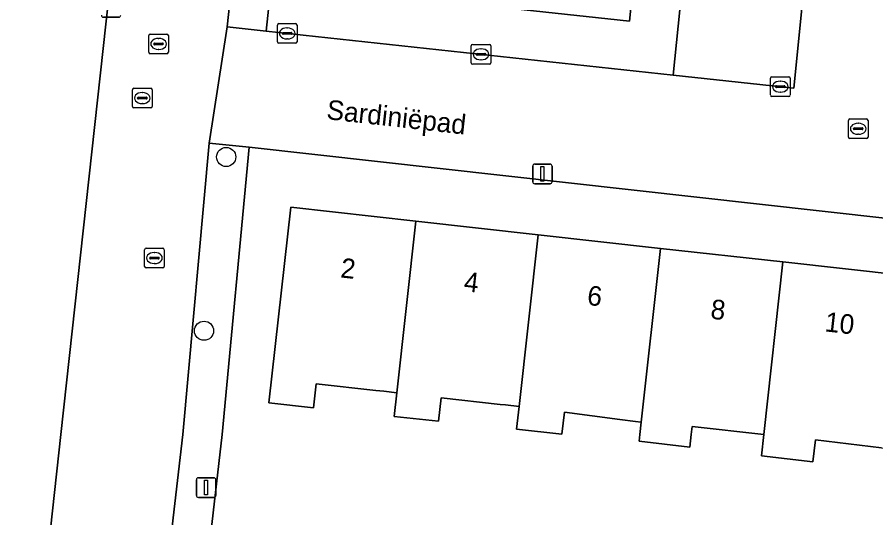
# Model space of a CAD drawing. Extents: x 162082 to 163401, y 388089 to 388636.
# Drawn here: x 162878.47 to 162922.28, y 388495.75 to 388521.29 of the extents above; entities that cross this region are included whole.
import ezdxf

# ---------------------------------------------------------------- set-up
doc = ezdxf.new("R2010")
doc.units = 0
for name, color, linetype in [('IMGEO_Boom', 7, 'Continuous'), ('IMGEO_Brandkraan', 7, 'Continuous'), ('IMGEO_Erf', 7, 'Continuous'), ('IMGEO_Groenvoorziening', 7, 'Continuous'), ('IMGEO_Kolk', 7, 'Continuous'), ('IMGEO_Lichtmast', 7, 'Continuous'), ('IMGEO_Openbare_ruimte_label', 7, 'Continuous'), ('IMGEO_Pand', 7, 'Continuous'), ('IMGEO_Pand_nummerreeks', 7, 'Continuous'), ('IMGEO_Parkeervlak_open', 7, 'Continuous'), ('IMGEO_Rijbaan_lokaal_open', 7, 'Continuous'), ('IMGEO_Rioolput', 7, 'Continuous'), ('IMGEO_Voetpad_open', 7, 'Continuous')]:
    doc.layers.add(name, color=color, linetype=linetype)

msp = doc.modelspace()

# ---------------------------------------------------------------- linework, layer by layer
at = {"layer": 'IMGEO_Boom'}
for centre in [(162889.136, 388514.16), (162888.005, 388505.296)]:
    msp.add_circle(centre, 0.489, dxfattribs=at)
at = {"layer": 'IMGEO_Brandkraan'}
for p, q in [((162884.356, 388516.738), (162884.356, 388517.59)), ((162884.431, 388517.664), (162885.283, 388517.664)), ((162885.357, 388517.59), (162885.357, 388516.738)), ((162884.615, 388517.158), (162884.615, 388517.17)), ((162885.053, 388517.121), (162884.655, 388517.121)), ((162884.658, 388517.207), (162885.056, 388517.207)), ((162884.844, 388517.444), (162884.869, 388517.444)), ((162885.099, 388517.17), (162885.099, 388517.158)), ((162885.283, 388516.664), (162884.431, 388516.664)), ((162884.867, 388516.884), (162884.842, 388516.884))]:
    msp.add_line(p, q, dxfattribs=at)
for points in [[(162884.356, 388516.738), (162884.356, 388517.59)], [(162884.431, 388517.664), (162885.283, 388517.664)], [(162885.357, 388517.59), (162885.357, 388516.738)], [(162885.283, 388516.664), (162884.431, 388516.664)]]:
    msp.add_lwpolyline(points, dxfattribs=at)
for centre, radius, start, end in [((162884.433, 388517.588), 0.0765, 91.552, 178.448), ((162884.433, 388517.588), 0.0765, 91.552, 178.448), ((162885.281, 388517.588), 0.0765, 1.552, 88.448), ((162885.281, 388517.588), 0.0765, 1.552, 88.448), ((162884.655, 388517.167), 0.0403, 85.8775, 175.7526), ((162884.652, 388517.157), 0.0366, 178.938, 274.7102), ((162885.056, 388517.164), 0.043, 264.8664, 352.4533), ((162885.06, 388517.169), 0.0386, 1.7309, 96.639), ((162884.433, 388516.74), 0.0765, 181.552, 268.448), ((162884.433, 388516.74), 0.0765, 181.552, 268.448), ((162885.281, 388516.74), 0.0765, 271.552, 358.448), ((162885.281, 388516.74), 0.0765, 271.552, 358.448)]:
    msp.add_arc(centre, radius, start, end, dxfattribs=at)
for centre, major_axis, ratio, start_param, end_param in [((162884.843, 388517.164), (-0.387, 0.002), 0.722429, 4.712389, 7.853982), ((162884.868, 388517.164), (-0.39, 0.002), 0.717154, 1.570796, 4.712389)]:
    msp.add_ellipse(centre, major_axis=major_axis, ratio=ratio, start_param=start_param, end_param=end_param, dxfattribs=at)
at = {"layer": 'IMGEO_Erf'}
for points in [[(162877.252, 388468.541), (162880.7, 388500), (162885.731, 388545.91), (162836.053, 388551.411)], [(162922.903, 388511.016), (162890.303, 388514.666), (162888.938, 388500), (162888.012, 388492.013)], [(162922.569, 388499.32), (162919.199, 388499.728), (162919.063, 388498.606), (162916.443, 388498.923), (162916.563, 388500), (162912.913, 388500.404), (162912.865, 388500), (162912.787, 388499.352), (162910.208, 388499.664), (162910.245, 388500), (162910.316, 388500.636), (162910.021, 388500.674), (162909.23, 388500.775), (162906.392, 388501.135), (162906.268, 388500.019), (162903.955, 388500.277), (162904.084, 388501.433), (162903.387, 388501.511), (162903.11, 388501.542), (162900.099, 388501.877), (162899.966, 388500.679), (162897.711, 388500.93), (162897.845, 388502.134), (162897.177, 388502.208), (162896.766, 388502.254), (162893.733, 388502.591), (162893.597, 388501.369), (162891.32, 388501.622), (162892.43, 388511.598), (162898.82, 388510.887), (162905.061, 388510.192), (162911.303, 388509.498), (162917.544, 388508.803), (162923.786, 388508.108)]]:
    msp.add_lwpolyline(points, dxfattribs=at)
at = {"layer": 'IMGEO_Groenvoorziening'}
for points in [[(162909.884, 388522.783), (162910.058, 388524.517), (162894.306, 388526.374), (162894.103, 388524.486), (162893.921, 388522.796), (162909.715, 388521.092)], [(162911.951, 388518.336), (162912.37, 388522.515), (162909.884, 388522.783), (162909.715, 388521.092), (162893.921, 388522.796), (162894.103, 388524.486), (162891.617, 388524.754), (162891.168, 388520.578)]]:
    msp.add_lwpolyline(points, close=True, dxfattribs=at)
at = {"layer": 'IMGEO_Kolk'}
for p, q in [((162891.749, 388520.036), (162891.749, 388520.888)), ((162891.824, 388520.962), (162892.676, 388520.962)), ((162892.237, 388520.742), (162892.262, 388520.742)), ((162892.75, 388520.888), (162892.75, 388520.036)), ((162892.008, 388520.456), (162892.008, 388520.468)), ((162892.446, 388520.419), (162892.048, 388520.419)), ((162892.051, 388520.505), (162892.449, 388520.505)), ((162892.26, 388520.182), (162892.235, 388520.182)), ((162892.492, 388520.468), (162892.492, 388520.456)), ((162892.676, 388519.962), (162891.824, 388519.962)), ((162901.638, 388518.969), (162901.638, 388519.821)), ((162901.713, 388519.895), (162902.565, 388519.895)), ((162902.126, 388519.675), (162902.151, 388519.675)), ((162902.639, 388519.821), (162902.639, 388518.969)), ((162901.897, 388519.389), (162901.897, 388519.401)), ((162902.335, 388519.352), (162901.937, 388519.352)), ((162901.94, 388519.438), (162902.338, 388519.438)), ((162902.381, 388519.401), (162902.381, 388519.389)), ((162902.565, 388518.895), (162901.713, 388518.895)), ((162902.149, 388519.115), (162902.124, 388519.115)), ((162916.91, 388517.321), (162916.91, 388518.173)), ((162916.985, 388518.247), (162917.837, 388518.247)), ((162917.398, 388518.027), (162917.423, 388518.027)), ((162917.911, 388518.173), (162917.911, 388517.321)), ((162917.169, 388517.741), (162917.169, 388517.753)), ((162917.607, 388517.704), (162917.209, 388517.704)), ((162917.212, 388517.79), (162917.61, 388517.79)), ((162917.653, 388517.753), (162917.653, 388517.741)), ((162917.837, 388517.247), (162916.985, 388517.247)), ((162917.421, 388517.467), (162917.396, 388517.467)), ((162884.974, 388508.579), (162884.974, 388509.431)), ((162885.049, 388509.505), (162885.901, 388509.505)), ((162885.462, 388509.285), (162885.487, 388509.285)), ((162885.975, 388509.431), (162885.975, 388508.579)), ((162885.233, 388508.999), (162885.233, 388509.011)), ((162885.671, 388508.962), (162885.273, 388508.962)), ((162885.276, 388509.048), (162885.674, 388509.048)), ((162885.485, 388508.725), (162885.46, 388508.725)), ((162885.717, 388509.011), (162885.717, 388508.999)), ((162885.901, 388508.505), (162885.049, 388508.505))]:
    msp.add_line(p, q, dxfattribs=at)
for points in [[(162891.749, 388520.036), (162891.749, 388520.888)], [(162891.824, 388520.962), (162892.676, 388520.962)], [(162892.75, 388520.888), (162892.75, 388520.036)], [(162892.676, 388519.962), (162891.824, 388519.962)], [(162901.638, 388518.969), (162901.638, 388519.821)], [(162901.713, 388519.895), (162902.565, 388519.895)], [(162902.639, 388519.821), (162902.639, 388518.969)], [(162902.565, 388518.895), (162901.713, 388518.895)], [(162916.91, 388517.321), (162916.91, 388518.173)], [(162916.985, 388518.247), (162917.837, 388518.247)], [(162917.911, 388518.173), (162917.911, 388517.321)], [(162917.837, 388517.247), (162916.985, 388517.247)], [(162884.974, 388508.579), (162884.974, 388509.431)], [(162885.049, 388509.505), (162885.901, 388509.505)], [(162885.975, 388509.431), (162885.975, 388508.579)], [(162885.901, 388508.505), (162885.049, 388508.505)]]:
    msp.add_lwpolyline(points, dxfattribs=at)
for centre, radius, start, end in [((162891.826, 388520.886), 0.0765, 91.552, 178.448), ((162891.826, 388520.886), 0.0765, 91.552, 178.448), ((162892.674, 388520.886), 0.0765, 1.552, 88.448), ((162892.674, 388520.886), 0.0765, 1.552, 88.448), ((162892.048, 388520.465), 0.0403, 85.8775, 175.7526), ((162892.045, 388520.455), 0.0366, 178.938, 274.7102), ((162892.449, 388520.462), 0.043, 264.8664, 352.4533), ((162892.453, 388520.467), 0.0386, 1.7309, 96.639), ((162891.826, 388520.038), 0.0765, 181.552, 268.448), ((162891.826, 388520.038), 0.0765, 181.552, 268.448), ((162892.674, 388520.038), 0.0765, 271.552, 358.448), ((162892.674, 388520.038), 0.0765, 271.552, 358.448), ((162901.715, 388519.819), 0.0765, 91.552, 178.448), ((162901.715, 388519.819), 0.0765, 91.552, 178.448), ((162902.563, 388519.819), 0.0765, 1.552, 88.448), ((162902.563, 388519.819), 0.0765, 1.552, 88.448), ((162901.937, 388519.398), 0.0403, 85.8775, 175.7526), ((162901.934, 388519.388), 0.0366, 178.938, 274.7102), ((162902.338, 388519.395), 0.043, 264.8664, 352.4533), ((162902.342, 388519.4), 0.0386, 1.7309, 96.639), ((162901.715, 388518.971), 0.0765, 181.552, 268.448), ((162901.715, 388518.971), 0.0765, 181.552, 268.448), ((162902.563, 388518.971), 0.0765, 271.552, 358.448), ((162902.563, 388518.971), 0.0765, 271.552, 358.448), ((162916.987, 388518.171), 0.0765, 91.552, 178.448), ((162916.987, 388518.171), 0.0765, 91.552, 178.448), ((162917.835, 388518.171), 0.0765, 1.552, 88.448), ((162917.835, 388518.171), 0.0765, 1.552, 88.448), ((162917.209, 388517.75), 0.0403, 85.8775, 175.7526), ((162917.206, 388517.74), 0.0366, 178.938, 274.7102), ((162917.61, 388517.747), 0.043, 264.8664, 352.4533), ((162917.614, 388517.752), 0.0386, 1.7309, 96.639), ((162916.987, 388517.323), 0.0765, 181.552, 268.448), ((162916.987, 388517.323), 0.0765, 181.552, 268.448), ((162917.835, 388517.323), 0.0765, 271.552, 358.448), ((162917.835, 388517.323), 0.0765, 271.552, 358.448), ((162885.051, 388509.429), 0.0765, 91.552, 178.448), ((162885.051, 388509.429), 0.0765, 91.552, 178.448), ((162885.899, 388509.429), 0.0765, 1.552, 88.448), ((162885.899, 388509.429), 0.0765, 1.552, 88.448), ((162885.273, 388509.008), 0.0403, 85.8775, 175.7526), ((162885.27, 388508.998), 0.0366, 178.938, 274.7102), ((162885.674, 388509.005), 0.043, 264.8664, 352.4533), ((162885.678, 388509.01), 0.0386, 1.7309, 96.639), ((162885.051, 388508.581), 0.0765, 181.552, 268.448), ((162885.051, 388508.581), 0.0765, 181.552, 268.448), ((162885.899, 388508.581), 0.0765, 271.552, 358.448), ((162885.899, 388508.581), 0.0765, 271.552, 358.448)]:
    msp.add_arc(centre, radius, start, end, dxfattribs=at)
for centre, major_axis, ratio, start_param, end_param in [((162892.236, 388520.462), (-0.387, 0.002), 0.722429, 4.712389, 7.853982), ((162892.261, 388520.462), (-0.39, 0.002), 0.717154, 1.570796, 4.712389), ((162902.125, 388519.395), (-0.387, 0.002), 0.722429, 4.712389, 7.853982), ((162902.15, 388519.395), (-0.39, 0.002), 0.717154, 1.570796, 4.712389), ((162917.397, 388517.747), (-0.387, 0.002), 0.722429, 4.712389, 7.853982), ((162917.422, 388517.747), (-0.39, 0.002), 0.717154, 1.570796, 4.712389), ((162885.461, 388509.005), (-0.387, 0.002), 0.722429, 4.712389, 7.853982), ((162885.486, 388509.005), (-0.39, 0.002), 0.717154, 1.570796, 4.712389)]:
    msp.add_ellipse(centre, major_axis=major_axis, ratio=ratio, start_param=start_param, end_param=end_param, dxfattribs=at)
at = {"layer": 'IMGEO_Lichtmast'}
for p, q in [((162883.659, 388521.29), (162882.869, 388521.29)), ((162882.869, 388521.29), (162883.659, 388521.29)), ((162904.776, 388512.894), (162904.776, 388513.694)), ((162904.776, 388513.694), (162904.776, 388512.894)), ((162904.876, 388513.794), (162905.666, 388513.794)), ((162905.666, 388513.794), (162904.876, 388513.794)), ((162905.766, 388513.694), (162905.766, 388512.894)), ((162905.766, 388512.894), (162905.766, 388513.694)), ((162905.666, 388512.794), (162904.876, 388512.794)), ((162904.876, 388512.794), (162905.666, 388512.794)), ((162887.717, 388497.797), (162888.507, 388497.797)), ((162888.507, 388497.797), (162887.717, 388497.797)), ((162887.617, 388496.897), (162887.617, 388497.697)), ((162887.617, 388497.697), (162887.617, 388496.897)), ((162888.607, 388497.697), (162888.607, 388496.897)), ((162888.607, 388496.897), (162888.607, 388497.697)), ((162888.507, 388496.797), (162887.717, 388496.797)), ((162887.717, 388496.797), (162888.507, 388496.797))]:
    msp.add_line(p, q, dxfattribs=at)
for points in [[(162905.196, 388513.669), (162905.346, 388513.669), (162905.346, 388512.919), (162905.196, 388512.919), (162905.196, 388513.669)], [(162888.037, 388497.672), (162888.187, 388497.672), (162888.187, 388496.922), (162888.037, 388496.922), (162888.037, 388497.672)]]:
    msp.add_lwpolyline(points, dxfattribs=at)
for centre, start, end in [((162882.869, 388521.39), 180, 270), ((162882.869, 388521.39), 180, 270), ((162883.659, 388521.39), 270, 0), ((162883.659, 388521.39), 270, 0), ((162904.876, 388513.694), 90, 180), ((162904.876, 388513.694), 90, 180), ((162905.666, 388513.694), 0, 90), ((162905.666, 388513.694), 360, 90), ((162904.876, 388512.894), 180, 270), ((162904.876, 388512.894), 180, 270), ((162905.666, 388512.894), 270, 0), ((162905.666, 388512.894), 270, 0), ((162887.717, 388497.697), 90, 180), ((162887.717, 388497.697), 90, 180), ((162888.507, 388497.697), 0, 90), ((162888.507, 388497.697), 360, 90), ((162887.717, 388496.897), 180, 270), ((162887.717, 388496.897), 180, 270), ((162888.507, 388496.897), 270, 0), ((162888.507, 388496.897), 270, 0)]:
    msp.add_arc(centre, 0.1, start, end, dxfattribs=at)
at = {"layer": 'IMGEO_Pand'}
for points in [[(162898.82, 388510.887), (162892.43, 388511.598), (162891.32, 388501.622), (162893.597, 388501.369), (162893.733, 388502.591), (162896.766, 388502.254), (162897.177, 388502.208), (162897.845, 388502.134)], [(162905.061, 388510.192), (162898.82, 388510.887), (162897.845, 388502.134), (162897.711, 388500.93), (162899.966, 388500.679), (162900.099, 388501.877), (162903.11, 388501.542), (162903.387, 388501.511), (162904.084, 388501.433)], [(162911.303, 388509.498), (162905.061, 388510.192), (162904.084, 388501.433), (162903.955, 388500.277), (162906.268, 388500.019), (162906.392, 388501.135), (162909.23, 388500.775), (162910.021, 388500.674), (162910.316, 388500.636)], [(162917.544, 388508.803), (162911.303, 388509.498), (162910.316, 388500.636), (162910.245, 388500), (162910.208, 388499.664), (162912.787, 388499.352), (162912.865, 388500), (162912.913, 388500.404), (162916.563, 388500)], [(162923.786, 388508.108), (162917.544, 388508.803), (162916.563, 388500), (162916.443, 388498.923), (162919.063, 388498.606), (162919.199, 388499.728), (162922.569, 388499.32), (162922.804, 388499.292), (162922.883, 388500)]]:
    msp.add_lwpolyline(points, close=True, dxfattribs=at)
at = {"layer": 'IMGEO_Parkeervlak_open'}
msp.add_lwpolyline([(162911.951, 388518.336), (162918.095, 388517.673), (162919.543, 388532.109), (162890.761, 388535.503), (162889.179, 388520.793), (162891.168, 388520.578), (162891.617, 388524.754), (162892.09, 388529.153), (162912.791, 388526.712), (162912.37, 388522.515)], close=True, dxfattribs=at)
at = {"layer": 'IMGEO_Rijbaan_lokaal_open'}
for points in [[(162886.924, 388500), (162888.262, 388514.856), (162889.179, 388520.793), (162890.761, 388535.503), (162891.85, 388545.225), (162885.731, 388545.91), (162880.7, 388500), (162877.252, 388468.541), (162883.202, 388467.882)], [(162926.407, 388541.354), (162913.842, 388542.761), (162906.386, 388543.596), (162905.415, 388543.705), (162897.573, 388544.584), (162891.85, 388545.225), (162890.761, 388535.503), (162919.543, 388532.109), (162918.095, 388517.673), (162911.951, 388518.336), (162891.168, 388520.578), (162889.179, 388520.793), (162888.262, 388514.856), (162890.303, 388514.666), (162922.903, 388511.016), (162923.199, 388513.877)]]:
    msp.add_lwpolyline(points, close=True, dxfattribs=at)
at = {"layer": 'IMGEO_Rioolput'}
for p, q in [((162885.184, 388519.5), (162885.184, 388520.352)), ((162885.259, 388520.426), (162886.111, 388520.426)), ((162885.672, 388520.206), (162885.697, 388520.206)), ((162886.185, 388520.352), (162886.185, 388519.5)), ((162885.443, 388519.92), (162885.443, 388519.932)), ((162885.881, 388519.883), (162885.483, 388519.883)), ((162885.486, 388519.969), (162885.884, 388519.969)), ((162885.927, 388519.932), (162885.927, 388519.92)), ((162886.111, 388519.426), (162885.259, 388519.426)), ((162885.695, 388519.646), (162885.67, 388519.646)), ((162920.886, 388515.172), (162920.886, 388516.024)), ((162920.961, 388516.098), (162921.813, 388516.098)), ((162921.374, 388515.878), (162921.399, 388515.878)), ((162921.887, 388516.024), (162921.887, 388515.172)), ((162921.145, 388515.592), (162921.145, 388515.604)), ((162921.583, 388515.555), (162921.185, 388515.555)), ((162921.188, 388515.641), (162921.586, 388515.641)), ((162921.397, 388515.318), (162921.372, 388515.318)), ((162921.629, 388515.604), (162921.629, 388515.592)), ((162921.813, 388515.098), (162920.961, 388515.098))]:
    msp.add_line(p, q, dxfattribs=at)
for points in [[(162885.184, 388519.5), (162885.184, 388520.352)], [(162885.259, 388520.426), (162886.111, 388520.426)], [(162886.185, 388520.352), (162886.185, 388519.5)], [(162886.111, 388519.426), (162885.259, 388519.426)], [(162920.886, 388515.172), (162920.886, 388516.024)], [(162920.961, 388516.098), (162921.813, 388516.098)], [(162921.887, 388516.024), (162921.887, 388515.172)], [(162921.813, 388515.098), (162920.961, 388515.098)]]:
    msp.add_lwpolyline(points, dxfattribs=at)
for centre, radius, start, end in [((162885.261, 388520.35), 0.0765, 91.552, 178.448), ((162885.261, 388520.35), 0.0765, 91.552, 178.448), ((162886.109, 388520.35), 0.0765, 1.552, 88.448), ((162886.109, 388520.35), 0.0765, 1.552, 88.448), ((162885.483, 388519.929), 0.0403, 85.8775, 175.7526), ((162885.48, 388519.919), 0.0366, 178.938, 274.7102), ((162885.884, 388519.926), 0.043, 264.8664, 352.4533), ((162885.888, 388519.931), 0.0386, 1.7309, 96.639), ((162885.261, 388519.502), 0.0765, 181.552, 268.448), ((162885.261, 388519.502), 0.0765, 181.552, 268.448), ((162886.109, 388519.502), 0.0765, 271.552, 358.448), ((162886.109, 388519.502), 0.0765, 271.552, 358.448), ((162920.963, 388516.022), 0.0765, 91.552, 178.448), ((162920.963, 388516.022), 0.0765, 91.552, 178.448), ((162921.811, 388516.022), 0.0765, 1.552, 88.448), ((162921.811, 388516.022), 0.0765, 1.552, 88.448), ((162921.185, 388515.601), 0.0403, 85.8775, 175.7526), ((162921.182, 388515.591), 0.0366, 178.938, 274.7102), ((162921.586, 388515.598), 0.043, 264.8664, 352.4533), ((162921.59, 388515.603), 0.0386, 1.7309, 96.639), ((162920.963, 388515.174), 0.0765, 181.552, 268.448), ((162920.963, 388515.174), 0.0765, 181.552, 268.448), ((162921.811, 388515.174), 0.0765, 271.552, 358.448), ((162921.811, 388515.174), 0.0765, 271.552, 358.448)]:
    msp.add_arc(centre, radius, start, end, dxfattribs=at)
for centre, major_axis, ratio, start_param, end_param in [((162885.671, 388519.926), (-0.387, 0.002), 0.722429, 4.712389, 7.853982), ((162885.696, 388519.926), (-0.39, 0.002), 0.717154, 1.570796, 4.712389), ((162921.373, 388515.598), (-0.387, 0.002), 0.722429, 4.712389, 7.853982), ((162921.398, 388515.598), (-0.39, 0.002), 0.717154, 1.570796, 4.712389)]:
    msp.add_ellipse(centre, major_axis=major_axis, ratio=ratio, start_param=start_param, end_param=end_param, dxfattribs=at)
at = {"layer": 'IMGEO_Voetpad_open'}
msp.add_lwpolyline([(162888.012, 388492.013), (162888.938, 388500), (162890.303, 388514.666), (162888.262, 388514.856), (162886.924, 388500), (162883.202, 388467.882), (162885.189, 388467.652), (162887.885, 388490.912)], close=True, dxfattribs=at)

# ---------------------------------------------------------------- texts
at = {"layer": 'IMGEO_Openbare_ruimte_label'}
msp.add_text('Sardiniëpad', height=1, rotation=353.6282, dxfattribs=at).set_placement((162894.223, 388516.094))
at = {"layer": 'IMGEO_Pand_nummerreeks'}
for s, p in [('2', (162894.937, 388508.019)), ('4', (162901.23, 388507.319)), ('6', (162907.521, 388506.618)), ('8', (162913.816, 388505.917)), ('10', (162919.648, 388505.268))]:
    msp.add_text(s, height=1, rotation=353.6516, dxfattribs=at).set_placement(p)

doc.saveas('drawing.dxf')
